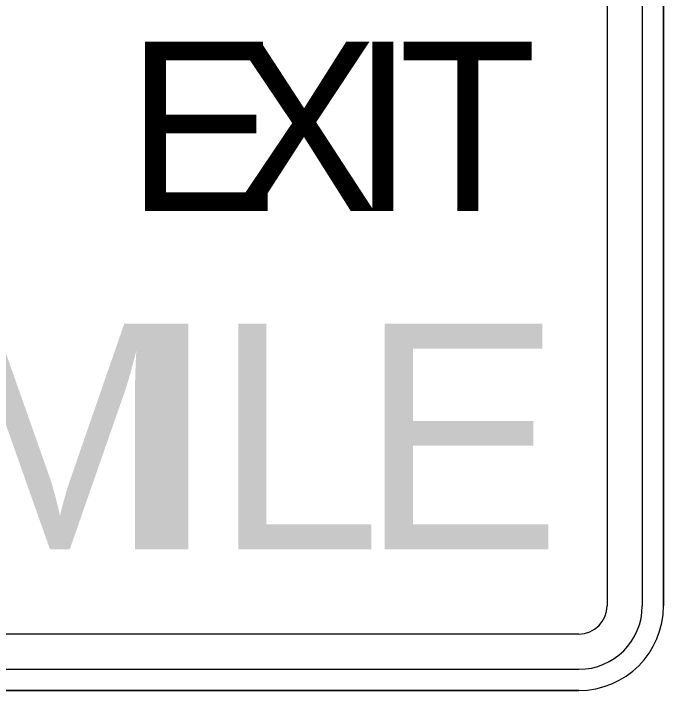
# Model space of a CAD drawing. Extents: x 99999 to 100116, y 99995 to 100013.
# Drawn here: x 100014.3632 to 100014.5073, y 100001.6019 to 100001.7519 of the extents above; entities that cross this region are included whole.
import ezdxf

# ---------------------------------------------------------------- set-up
doc = ezdxf.new("R2010")
doc.units = 0
doc.layers.add('TR_SN_ConstructionSigns', color=7, linetype='Continuous')

msp = doc.modelspace()

# ---------------------------------------------------------------- linework, layer by layer
at = {"layer": 'TR_SN_ConstructionSigns'}
for p, q in [((100014.4948, 100001.88315), (100014.4948, 100001.62065)), ((100014.50262, 100001.62065), (100014.50262, 100001.88315)), ((100014.5073, 100001.62065), (100014.5073, 100001.88315)), ((100014.5073, 100001.88315), (100014.5073, 100001.62065)), ((100014.5073, 100001.62065), (100014.5073, 100001.88315)), ((100014.48855, 100001.6144), (100014.22605, 100001.6144)), ((100014.22605, 100001.60659), (100014.48855, 100001.60659)), ((100014.22605, 100001.6019), (100014.48855, 100001.6019)), ((100014.48855, 100001.6019), (100014.22605, 100001.6019)), ((100014.22605, 100001.6019), (100014.48855, 100001.6019))]:
    msp.add_line(p, q, dxfattribs=at)
for radius in [0.01406, 0.00625, 0.01875, 0.01875, 0.01875]:
    msp.add_arc((100014.48855, 100001.62065), radius, 270, 0, dxfattribs=at)

# ---------------------------------------------------------------- texts
for s, height, p in [('E', 0.0375, (100014.38824, 100001.70815)), ('X', 0.0375, (100014.41074, 100001.70815)), ('I', 0.0375, (100014.43812, 100001.70815)), ('T', 0.0375, (100014.44862, 100001.70815)), ('M', 0.05, (100014.34555, 100001.63315)), ('I', 0.05, (100014.38955, 100001.63315)), ('L', 0.05, (100014.40755, 100001.63315)), ('E', 0.05, (100014.44005, 100001.63315))]:
    msp.add_text(s, height=height, dxfattribs=at).set_placement(p)

doc.saveas('drawing.dxf')
